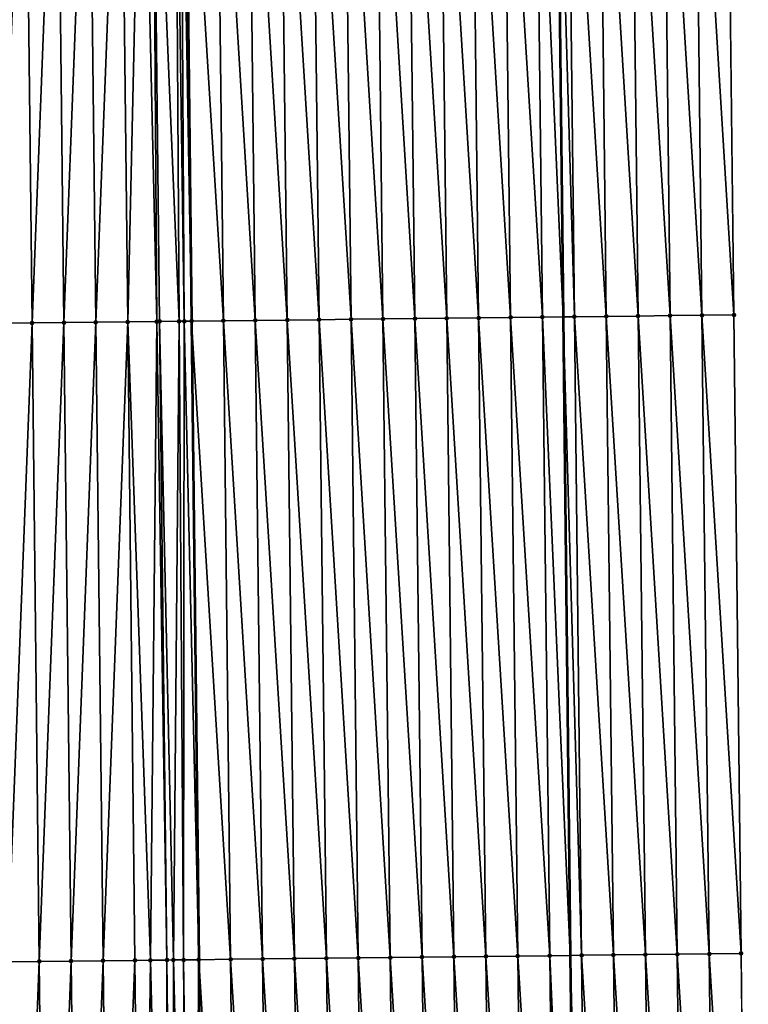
# Model space of a CAD drawing. Header units: feet. Extents: x 2007189 to 2022806, y 818621 to 837694.
# Tile 423 of 656: x 2011373 to 2011396, y 829126 to 829157. Entities that reach past the tile are written whole.
import ezdxf

# ---------------------------------------------------------------- set-up
doc = ezdxf.new("R2010")
doc.units = ezdxf.units.FT
doc.header["$MEASUREMENT"] = 0
for name, color, linetype, lineweight in [('EP_Travel Lane', 172, 'Continuous', 53), ('Road Shots', 141, 'Continuous', 100), ('Road X-Section', 40, 'Continuous', 13), ('STRIPING', 60, 'Continuous', 53)]:
    doc.layers.add(name, color=color, linetype=linetype, lineweight=lineweight)
doc.layers.add('I-77-MM17-21_SB-Surface-Border', color=7, linetype='Continuous')
doc.layers.add('I-77-MM17-21_SB-Surface-TIN', color=7, linetype='Continuous')

msp = doc.modelspace()

# ---------------------------------------------------------------- linework, layer by layer
at = {"layer": 'EP_Travel Lane'}
msp.add_polyline3d([(2011385.86308872, 829507.3101965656, 319.9160782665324), (2011386.033807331, 829487.3112186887, 319.8054262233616), (2011386.204525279, 829467.3123183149, 319.6819733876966), (2011386.375243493, 829447.3133869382, 319.5636536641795), (2011386.596059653, 829427.3327531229, 319.4344477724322), (2011386.823191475, 829407.3343709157, 319.3194434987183), (2011387.050322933, 829387.3360208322, 319.1988913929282), (2011387.277454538, 829367.3376577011, 319.0805946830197), (2011387.504585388, 829347.339361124, 318.9508597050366), (2011387.731716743, 829327.3410201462, 318.8287411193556), (2011387.958849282, 829307.3425748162, 318.7245848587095), (2011388.185980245, 829287.3442682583, 318.5965559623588), (2011388.413111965, 829267.3458950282, 318.4799965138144), (2011388.640244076, 829247.3474874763, 318.3693413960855), (2011388.866874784, 829227.3558490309, 318.2574509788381), (2011389.093531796, 829207.3574781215, 318.1399491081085), (2011389.320189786, 829187.359020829, 318.0367178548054), (2011389.54684707, 829167.360625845, 317.9232186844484), (2011389.773503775, 829147.3622819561, 317.8012910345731), (2011390.000159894, 829127.3639897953, 317.6708094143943), (2011390.22681721, 829107.3655919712, 317.5577578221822), (2011390.453472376, 829087.367383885, 317.4134179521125), (2011390.680128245, 829067.3691138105, 317.2793139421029)], dxfattribs=at)
at = {"layer": 'I-77-MM17-21_SB-Surface-Border', "color": 3, "linetype": 'Continuous', "lineweight": -3}
msp.add_polyline3d([(2011390.258485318, 829507.3529218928, 319.7774267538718), (2011391.449008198, 829487.3640178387, 319.6080889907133), (2011391.63957944, 829467.3652740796, 319.4900022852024), (2011392.830102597, 829447.3763409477, 319.3254601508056), (2011393.043861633, 829427.4040267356, 319.198285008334), (2011393.260665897, 829407.4054809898, 319.0921575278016), (2011392.477531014, 829387.3959016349, 319.0192415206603), (2011392.694334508, 829367.3974268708, 318.9008873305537), (2011392.9111378, 829347.3989708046, 318.7793318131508), (2011393.127941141, 829327.4005102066, 318.6585254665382), (2011393.344744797, 829307.4020204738, 318.5427462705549), (2011393.561547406, 829287.4036274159, 318.410336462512), (2011393.778350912, 829267.4051515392, 318.2921736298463), (2011392.995216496, 829247.3955291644, 318.2266741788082), (2011394.220631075, 829227.4176077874, 318.0792442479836), (2011394.447288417, 829207.4192134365, 317.9656011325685), (2011394.673946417, 829187.420760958, 317.8615759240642), (2011394.900603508, 829167.4223886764, 317.7443360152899), (2011395.127259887, 829147.4240791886, 317.6167378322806), (2011395.353916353, 829127.4257620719, 317.4903688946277), (2011395.580572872, 829107.4274402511, 317.3647759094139), (2011394.807296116, 829087.417564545, 317.2756272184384), (2011395.033951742, 829067.4193215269, 317.1370634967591)], dxfattribs=at)
at = {"layer": 'I-77-MM17-21_SB-Surface-TIN', "color": 128, "linetype": 'Continuous', "lineweight": -3}
for points in [[(2011380.128243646, 829147.2522797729, 317.9142586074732), (2011379.901587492, 829167.2505693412, 318.045154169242), (2011378.901652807, 829167.2391397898, 318.0610730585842)], [(2011381.128178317, 829147.2637105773, 317.8981337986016), (2011380.90152209, 829167.2620066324, 318.0279585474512), (2011379.901587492, 829167.2505693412, 318.045154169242)], [(2011380.128243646, 829147.2522797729, 317.9142586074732), (2011381.128178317, 829147.2637105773, 317.8981337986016), (2011379.901587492, 829167.2505693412, 318.045154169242)], [(2011382.1281134, 829147.275105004, 317.8880097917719), (2011381.901456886, 829167.273426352, 318.0136615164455), (2011380.90152209, 829167.2620066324, 318.0279585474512)], [(2011381.128178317, 829147.2637105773, 317.8981337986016), (2011382.1281134, 829147.275105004, 317.8880097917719), (2011380.90152209, 829167.2620066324, 318.0279585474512)], [(2011383.128048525, 829147.2864957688, 317.8784898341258), (2011382.901392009, 829167.2848172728, 318.0041150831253), (2011381.901456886, 829167.273426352, 318.0136615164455)], [(2011382.1281134, 829147.275105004, 317.8880097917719), (2011383.128048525, 829147.2864957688, 317.8784898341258), (2011381.901456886, 829167.273426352, 318.0136615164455)], [(2011384.127983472, 829147.2979022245, 317.8663815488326), (2011383.901327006, 829167.2962193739, 317.9927243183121), (2011382.901392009, 829167.2848172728, 318.0041150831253)], [(2011383.128048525, 829147.2864957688, 317.8784898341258), (2011384.127983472, 829147.2979022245, 317.8663815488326), (2011382.901392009, 829167.2848172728, 318.0041150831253)], [(2011385.127918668, 829147.3092866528, 317.8579068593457), (2011384.901262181, 829167.3076056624, 317.9839420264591), (2011383.901327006, 829167.2962193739, 317.9927243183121)], [(2011384.127983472, 829147.2979022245, 317.8663815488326), (2011385.127918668, 829147.3092866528, 317.8579068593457), (2011383.901327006, 829167.2962193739, 317.9927243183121)], [(2011386.127853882, 829147.3206695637, 317.8496824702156), (2011385.901197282, 829167.3189984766, 317.9740832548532), (2011384.901262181, 829167.3076056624, 317.9839420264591)], [(2011385.127918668, 829147.3092866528, 317.8579068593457), (2011386.127853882, 829147.3206695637, 317.8496824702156), (2011384.901262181, 829167.3076056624, 317.9839420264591)], [(2011387.127789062, 829147.3320554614, 317.8409654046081), (2011386.901132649, 829167.3303679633, 317.9680725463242), (2011385.901197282, 829167.3189984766, 317.9740832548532)], [(2011386.127853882, 829147.3206695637, 317.8496824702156), (2011387.127789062, 829147.3320554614, 317.8409654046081), (2011385.901197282, 829167.3189984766, 317.9740832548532)], [(2011388.127724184, 829147.3434465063, 317.831399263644), (2011387.901067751, 829167.3417606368, 317.9582369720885), (2011386.901132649, 829167.3303679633, 317.9680725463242)], [(2011387.127789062, 829147.3320554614, 317.8409654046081), (2011388.127724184, 829147.3434465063, 317.831399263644), (2011386.901132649, 829167.3303679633, 317.9680725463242)], [(2011389.127658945, 829147.3548693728, 317.816583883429), (2011388.901002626, 829167.3531735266, 317.9450665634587), (2011387.901067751, 829167.3417606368, 317.9582369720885)], [(2011388.127724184, 829147.3434465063, 317.831399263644), (2011389.127658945, 829147.3548693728, 317.816583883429), (2011387.901067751, 829167.3417606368, 317.9582369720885)], [(2011388.901002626, 829167.3531735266, 317.9450665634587), (2011389.773503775, 829147.3622819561, 317.8012910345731), (2011389.54684707, 829167.360625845, 317.9232186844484)], [(2011389.127658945, 829147.3548693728, 317.816583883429), (2011389.773503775, 829147.3622819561, 317.8012910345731), (2011388.901002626, 829167.3531735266, 317.9450665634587)], [(2011390.127593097, 829147.3663459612, 317.7929066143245), (2011389.900936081, 829167.3647116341, 317.9112404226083), (2011389.54684707, 829167.360625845, 317.9232186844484)], [(2011390.127593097, 829147.3663459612, 317.7929066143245), (2011389.54684707, 829167.360625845, 317.9232186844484), (2011389.773503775, 829147.3622819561, 317.8012910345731)], [(2011391.1275267, 829147.3778709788, 317.761240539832), (2011390.900869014, 829167.3762957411, 317.8698263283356), (2011389.900936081, 829167.3647116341, 317.9112404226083)], [(2011390.127593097, 829147.3663459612, 317.7929066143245), (2011391.1275267, 829147.3778709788, 317.761240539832), (2011389.900936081, 829167.3647116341, 317.9112404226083)], [(2011392.127460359, 829147.3893911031, 317.7303816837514), (2011391.900803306, 829167.387760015, 317.8481796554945), (2011390.900869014, 829167.3762957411, 317.8698263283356)], [(2011391.1275267, 829147.3778709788, 317.761240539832), (2011392.127460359, 829147.3893911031, 317.7303816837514), (2011390.900869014, 829167.3762957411, 317.8698263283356)], [(2011393.127393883, 829147.4009230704, 317.6975692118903), (2011392.900737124, 829167.3992660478, 317.8196445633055), (2011391.900803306, 829167.387760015, 317.8481796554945)], [(2011392.127460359, 829147.3893911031, 317.7303816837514), (2011393.127393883, 829147.4009230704, 317.6975692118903), (2011391.900803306, 829167.387760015, 317.8481796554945)], [(2011394.127326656, 829147.4125213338, 317.653820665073), (2011393.900670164, 829167.4108408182, 317.7797705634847), (2011392.900737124, 829167.3992660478, 317.8196445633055)], [(2011393.127393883, 829147.4009230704, 317.6975692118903), (2011394.127326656, 829147.4125213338, 317.653820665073), (2011392.900737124, 829167.3992660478, 317.8196445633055)], [(2011395.127259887, 829147.4240791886, 317.6167378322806), (2011394.900603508, 829167.4223886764, 317.7443360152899), (2011393.900670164, 829167.4108408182, 317.7797705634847)], [(2011394.127326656, 829147.4125213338, 317.653820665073), (2011395.127259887, 829147.4240791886, 317.6167378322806), (2011393.900670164, 829167.4108408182, 317.7797705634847)], [(2011372.128752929, 829147.162011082, 317.8489783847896), (2011372.902033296, 829167.1715682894, 317.9906700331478), (2011371.902096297, 829167.160342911, 317.9729088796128)], [(2011372.128752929, 829147.162011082, 317.8489783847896), (2011373.128689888, 829147.1732400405, 317.8661497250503), (2011372.902033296, 829167.1715682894, 317.9906700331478)], [(2011373.128689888, 829147.1732400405, 317.8661497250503), (2011373.901970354, 829167.1827885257, 318.0092794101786), (2011372.902033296, 829167.1715682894, 317.9906700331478)], [(2011373.128689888, 829147.1732400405, 317.8661497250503), (2011374.128626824, 829147.184471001, 317.8829908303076), (2011373.901970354, 829167.1827885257, 318.0092794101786)], [(2011374.128626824, 829147.184471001, 317.8829908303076), (2011374.901907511, 829167.193999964, 318.0293400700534), (2011373.901970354, 829167.1827885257, 318.0092794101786)], [(2011374.128626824, 829147.184471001, 317.8829908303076), (2011375.128563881, 829147.1956913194, 317.9015874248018), (2011374.901907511, 829167.193999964, 318.0293400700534)], [(2011375.128563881, 829147.1956913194, 317.9015874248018), (2011375.90184471, 829167.2052077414, 318.0500046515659), (2011374.901907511, 829167.193999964, 318.0293400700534)], [(2011375.128563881, 829147.1956913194, 317.9015874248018), (2011376.128501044, 829147.2069022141, 317.9217385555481), (2011375.90184471, 829167.2052077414, 318.0500046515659)], [(2011376.128501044, 829147.2069022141, 317.9217385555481), (2011376.576321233, 829167.2127766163, 318.0624559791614), (2011375.90184471, 829167.2052077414, 318.0500046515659)], [(2011376.128501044, 829147.2069022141, 317.9217385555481), (2011377.038468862, 829147.2171153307, 317.9382750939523), (2011376.576321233, 829167.2127766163, 318.0624559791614)], [(2011377.038468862, 829147.2171153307, 317.9382750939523), (2011376.901781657, 829167.2164376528, 318.0670180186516), (2011376.576321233, 829167.2127766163, 318.0624559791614)], [(2011377.738519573, 829147.2250112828, 317.9445871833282), (2011377.615588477, 829167.2244973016, 318.0720450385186), (2011376.901781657, 829167.2164376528, 318.0670180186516)], [(2011377.038468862, 829147.2171153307, 317.9382750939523), (2011377.128438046, 829147.2181273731, 317.9395366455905), (2011376.901781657, 829167.2164376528, 318.0670180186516)], [(2011377.128438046, 829147.2181273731, 317.9395366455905), (2011377.738519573, 829147.2250112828, 317.9445871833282), (2011376.901781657, 829167.2164376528, 318.0670180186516)], [(2011377.901747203, 829147.2268596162, 317.9448598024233), (2011377.780054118, 829167.2263602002, 318.0722294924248), (2011377.615588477, 829167.2244973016, 318.0720450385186)], [(2011377.738519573, 829147.2250112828, 317.9445871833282), (2011377.901747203, 829147.2268596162, 317.9448598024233), (2011377.615588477, 829167.2244973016, 318.0720450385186)], [(2011377.780054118, 829167.2263602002, 318.0722294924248), (2011378.128366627, 829147.2294313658, 317.9443163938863), (2011377.901710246, 829167.2277410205, 318.0719001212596)], [(2011377.901747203, 829147.2268596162, 317.9448598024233), (2011378.128366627, 829147.2294313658, 317.9443163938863), (2011377.780054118, 829167.2263602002, 318.0722294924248)], [(2011379.128309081, 829147.2408395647, 317.9319346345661), (2011378.901652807, 829167.2391397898, 318.0610730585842), (2011377.901710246, 829167.2277410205, 318.0719001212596)], [(2011379.128309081, 829147.2408395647, 317.9319346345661), (2011377.901710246, 829167.2277410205, 318.0719001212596), (2011378.128366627, 829147.2294313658, 317.9443163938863)], [(2011379.128309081, 829147.2408395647, 317.9319346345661), (2011380.128243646, 829147.2522797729, 317.9142586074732), (2011378.901652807, 829167.2391397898, 318.0610730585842)], [(2011375.355220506, 829127.1973601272, 317.7775557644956), (2011376.128501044, 829147.2069022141, 317.9217385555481), (2011375.128563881, 829147.1956913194, 317.9015874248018)], [(2011375.355220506, 829127.1973601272, 317.7775557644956), (2011376.355157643, 829127.2085733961, 317.7973144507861), (2011376.128501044, 829147.2069022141, 317.9217385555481)], [(2011376.838551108, 829127.2139993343, 317.8060125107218), (2011377.038468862, 829147.2171153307, 317.9382750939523), (2011376.128501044, 829147.2069022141, 317.9217385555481)], [(2011376.355157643, 829127.2085733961, 317.7973144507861), (2011376.838551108, 829127.2139993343, 317.8060125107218), (2011376.128501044, 829147.2069022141, 317.9217385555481)], [(2011376.838551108, 829127.2139993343, 317.8060125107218), (2011377.355094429, 829127.2198175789, 317.8119736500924), (2011377.038468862, 829147.2171153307, 317.9382750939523)], [(2011377.355094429, 829127.2198175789, 317.8119736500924), (2011377.128438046, 829147.2181273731, 317.9395366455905), (2011377.038468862, 829147.2171153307, 317.9382750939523)], [(2011377.558600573, 829127.2221185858, 317.8128785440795), (2011377.738519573, 829147.2250112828, 317.9445871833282), (2011377.128438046, 829147.2181273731, 317.9395366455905)], [(2011377.355094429, 829127.2198175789, 317.8119736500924), (2011377.558600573, 829127.2221185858, 317.8128785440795), (2011377.128438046, 829147.2181273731, 317.9395366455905)], [(2011377.558600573, 829127.2221185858, 317.8128785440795), (2011377.87715158, 829127.2257256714, 317.8134229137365), (2011377.738519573, 829147.2250112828, 317.9445871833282)], [(2011377.87715158, 829127.2257256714, 317.8134229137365), (2011377.901747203, 829147.2268596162, 317.9448598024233), (2011377.738519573, 829147.2250112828, 317.9445871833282)], [(2011377.87715158, 829127.2257256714, 317.8134229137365), (2011378.355022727, 829127.231146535, 317.8126347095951), (2011377.901747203, 829147.2268596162, 317.9448598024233)], [(2011377.901747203, 829147.2268596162, 317.9448598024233), (2011378.355022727, 829127.231146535, 317.8126347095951), (2011378.128366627, 829147.2294313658, 317.9443163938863)], [(2011379.354965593, 829127.2425183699, 317.8062507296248), (2011379.128309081, 829147.2408395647, 317.9319346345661), (2011378.128366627, 829147.2294313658, 317.9443163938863)], [(2011379.354965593, 829127.2425183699, 317.8062507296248), (2011378.128366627, 829147.2294313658, 317.9443163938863), (2011378.355022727, 829127.231146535, 317.8126347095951)], [(2011380.354900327, 829127.2539436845, 317.791030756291), (2011380.128243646, 829147.2522797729, 317.9142586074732), (2011379.128309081, 829147.2408395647, 317.9319346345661)], [(2011379.354965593, 829127.2425183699, 317.8062507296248), (2011380.354900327, 829127.2539436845, 317.791030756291), (2011379.128309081, 829147.2408395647, 317.9319346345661)], [(2011381.354835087, 829127.2653666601, 317.7761966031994), (2011381.128178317, 829147.2637105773, 317.8981337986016), (2011380.128243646, 829147.2522797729, 317.9142586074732)], [(2011380.354900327, 829127.2539436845, 317.791030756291), (2011381.354835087, 829127.2653666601, 317.7761966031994), (2011380.128243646, 829147.2522797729, 317.9142586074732)], [(2011382.354770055, 829127.2767711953, 317.7644043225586), (2011382.1281134, 829147.275105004, 317.8880097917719), (2011381.128178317, 829147.2637105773, 317.8981337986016)], [(2011381.354835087, 829127.2653666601, 317.7761966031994), (2011382.354770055, 829127.2767711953, 317.7644043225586), (2011381.128178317, 829147.2637105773, 317.8981337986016)], [(2011383.354705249, 829127.2881559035, 317.7558827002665), (2011383.128048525, 829147.2864957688, 317.8784898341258), (2011382.1281134, 829147.275105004, 317.8880097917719)], [(2011382.354770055, 829127.2767711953, 317.7644043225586), (2011383.354705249, 829127.2881559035, 317.7558827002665), (2011382.1281134, 829147.275105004, 317.8880097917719)], [(2011384.354640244, 829127.2995580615, 317.7444825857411), (2011384.127983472, 829147.2979022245, 317.8663815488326), (2011383.128048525, 829147.2864957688, 317.8784898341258)], [(2011383.354705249, 829127.2881559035, 317.7558827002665), (2011384.354640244, 829127.2995580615, 317.7444825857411), (2011383.128048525, 829147.2864957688, 317.8784898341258)], [(2011385.35457549, 829127.3109381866, 317.7367169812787), (2011385.127918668, 829147.3092866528, 317.8579068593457), (2011384.127983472, 829147.2979022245, 317.8663815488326)], [(2011384.354640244, 829127.2995580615, 317.7444825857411), (2011385.35457549, 829127.3109381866, 317.7367169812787), (2011384.127983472, 829147.2979022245, 317.8663815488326)], [(2011386.354510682, 829127.3223230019, 317.7281776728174), (2011386.127853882, 829147.3206695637, 317.8496824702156), (2011385.127918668, 829147.3092866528, 317.8579068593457)], [(2011385.35457549, 829127.3109381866, 317.7367169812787), (2011386.354510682, 829127.3223230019, 317.7281776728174), (2011385.127918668, 829147.3092866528, 317.8579068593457)], [(2011387.354445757, 829127.3337181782, 317.7179292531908), (2011387.127789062, 829147.3320554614, 317.8409654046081), (2011386.127853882, 829147.3206695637, 317.8496824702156)], [(2011386.354510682, 829127.3223230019, 317.7281776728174), (2011387.354445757, 829127.3337181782, 317.7179292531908), (2011386.127853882, 829147.3206695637, 317.8496824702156)], [(2011388.354380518, 829127.3451410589, 317.7031107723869), (2011388.127724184, 829147.3434465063, 317.831399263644), (2011387.127789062, 829147.3320554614, 317.8409654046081)], [(2011387.354445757, 829127.3337181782, 317.7179292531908), (2011388.354380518, 829127.3451410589, 317.7031107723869), (2011387.127789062, 829147.3320554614, 317.8409654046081)], [(2011389.354314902, 829127.3565971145, 317.6828197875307), (2011389.127658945, 829147.3548693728, 317.816583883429), (2011388.127724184, 829147.3434465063, 317.831399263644)], [(2011388.354380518, 829127.3451410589, 317.7031107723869), (2011389.354314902, 829127.3565971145, 317.6828197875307), (2011388.127724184, 829147.3434465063, 317.831399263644)], [(2011389.127658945, 829147.3548693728, 317.816583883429), (2011390.000159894, 829127.3639897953, 317.6708094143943), (2011389.773503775, 829147.3622819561, 317.8012910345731)], [(2011389.354314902, 829127.3565971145, 317.6828197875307), (2011390.000159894, 829127.3639897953, 317.6708094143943), (2011389.127658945, 829147.3548693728, 317.816583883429)], [(2011390.354249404, 829127.3680428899, 317.6642246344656), (2011390.127593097, 829147.3663459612, 317.7929066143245), (2011389.773503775, 829147.3622819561, 317.8012910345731)], [(2011390.354249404, 829127.3680428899, 317.6642246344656), (2011389.773503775, 829147.3622819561, 317.8012910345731), (2011390.000159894, 829127.3639897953, 317.6708094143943)], [(2011391.354183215, 829127.3795495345, 317.6355885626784), (2011391.1275267, 829147.3778709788, 317.761240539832), (2011390.127593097, 829147.3663459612, 317.7929066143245)], [(2011390.354249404, 829127.3680428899, 317.6642246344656), (2011391.354183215, 829127.3795495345, 317.6355885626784), (2011390.127593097, 829147.3663459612, 317.7929066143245)], [(2011392.354116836, 829127.3910729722, 317.6041823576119), (2011392.127460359, 829147.3893911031, 317.7303816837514), (2011391.1275267, 829147.3778709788, 317.761240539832)], [(2011391.354183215, 829127.3795495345, 317.6355885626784), (2011392.354116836, 829127.3910729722, 317.6041823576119), (2011391.1275267, 829147.3778709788, 317.761240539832)], [(2011393.354050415, 829127.402600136, 317.5721614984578), (2011393.127393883, 829147.4009230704, 317.6975692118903), (2011392.127460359, 829147.3893911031, 317.7303816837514)], [(2011392.354116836, 829127.3910729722, 317.6041823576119), (2011393.354050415, 829127.402600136, 317.5721614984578), (2011392.127460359, 829147.3893911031, 317.7303816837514)], [(2011394.35398332, 829127.4141867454, 317.5303346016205), (2011394.127326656, 829147.4125213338, 317.653820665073), (2011393.127393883, 829147.4009230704, 317.6975692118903)], [(2011393.354050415, 829127.402600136, 317.5721614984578), (2011394.35398332, 829127.4141867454, 317.5303346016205), (2011393.127393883, 829147.4009230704, 317.6975692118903)], [(2011395.353916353, 829127.4257620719, 317.4903688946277), (2011395.127259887, 829147.4240791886, 317.6167378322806), (2011394.127326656, 829147.4125213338, 317.653820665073)], [(2011394.35398332, 829127.4141867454, 317.5303346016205), (2011395.353916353, 829127.4257620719, 317.4903688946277), (2011394.127326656, 829147.4125213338, 317.653820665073)], [(2011372.355409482, 829127.1636863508, 317.7238832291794), (2011373.128689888, 829147.1732400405, 317.8661497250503), (2011372.128752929, 829147.162011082, 317.8489783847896)], [(2011372.355409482, 829127.1636863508, 317.7238832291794), (2011373.355346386, 829127.1749201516, 317.7402550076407), (2011373.128689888, 829147.1732400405, 317.8661497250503)], [(2011373.355346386, 829127.1749201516, 317.7402550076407), (2011374.128626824, 829147.184471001, 317.8829908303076), (2011373.128689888, 829147.1732400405, 317.8661497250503)], [(2011373.355346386, 829127.1749201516, 317.7402550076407), (2011374.355283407, 829127.1861435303, 317.7583460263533), (2011374.128626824, 829147.184471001, 317.8829908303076)], [(2011374.355283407, 829127.1861435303, 317.7583460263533), (2011375.128563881, 829147.1956913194, 317.9015874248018), (2011374.128626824, 829147.184471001, 317.8829908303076)], [(2011374.355283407, 829127.1861435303, 317.7583460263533), (2011375.355220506, 829127.1973601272, 317.7775557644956), (2011375.128563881, 829147.1956913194, 317.9015874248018)], [(2011372.582066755, 829107.1652980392, 317.6092761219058), (2011373.355346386, 829127.1749201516, 317.7402550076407), (2011372.355409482, 829127.1636863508, 317.7238832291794)], [(2011372.582066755, 829107.1652980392, 317.6092761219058), (2011373.582003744, 829107.1765242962, 317.6268915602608), (2011373.355346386, 829127.1749201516, 317.7402550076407)], [(2011373.582003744, 829107.1765242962, 317.6268915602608), (2011374.355283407, 829127.1861435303, 317.7583460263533), (2011373.355346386, 829127.1749201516, 317.7402550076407)], [(2011373.582003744, 829107.1765242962, 317.6268915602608), (2011374.581940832, 829107.1877418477, 317.6459430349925), (2011374.355283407, 829127.1861435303, 317.7583460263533)], [(2011374.581940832, 829107.1877418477, 317.6459430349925), (2011375.355220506, 829127.1973601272, 317.7775557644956), (2011374.355283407, 829127.1861435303, 317.7583460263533)], [(2011374.581940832, 829107.1877418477, 317.6459430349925), (2011375.581877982, 829107.1989539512, 317.6658932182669), (2011375.355220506, 829127.1973601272, 317.7775557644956)], [(2011375.581877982, 829107.1989539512, 317.6658932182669), (2011376.355157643, 829127.2085733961, 317.7973144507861), (2011375.355220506, 829127.1973601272, 317.7775557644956)], [(2011375.581877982, 829107.1989539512, 317.6658932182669), (2011376.581815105, 829107.2101683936, 317.685457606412), (2011376.355157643, 829127.2085733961, 317.7973144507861)], [(2011376.581815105, 829107.2101683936, 317.685457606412), (2011376.838551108, 829127.2139993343, 317.8060125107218), (2011376.355157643, 829127.2085733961, 317.7973144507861)], [(2011376.581815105, 829107.2101683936, 317.685457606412), (2011377.319337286, 829107.2184579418, 317.6968976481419), (2011376.838551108, 829127.2139993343, 317.8060125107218)], [(2011377.319337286, 829107.2184579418, 317.6968976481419), (2011377.355094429, 829127.2198175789, 317.8119736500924), (2011376.838551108, 829127.2139993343, 317.8060125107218)], [(2011377.319337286, 829107.2184579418, 317.6968976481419), (2011377.581751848, 829107.2214163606, 317.6994917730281), (2011377.355094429, 829127.2198175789, 317.8119736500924)], [(2011377.581751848, 829107.2214163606, 317.6994917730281), (2011377.558600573, 829127.2221185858, 317.8128785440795), (2011377.355094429, 829127.2198175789, 317.8119736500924)], [(2011378.043767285, 829107.2266389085, 317.701772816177), (2011377.87715158, 829127.2257256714, 317.8134229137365), (2011377.558600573, 829127.2221185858, 317.8128785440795)], [(2011377.581751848, 829107.2214163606, 317.6994917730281), (2011378.043767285, 829107.2266389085, 317.701772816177), (2011377.558600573, 829127.2221185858, 317.8128785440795)], [(2011378.15842659, 829107.227938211, 317.7018090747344), (2011378.355022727, 829127.231146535, 317.8126347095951), (2011377.87715158, 829127.2257256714, 317.8134229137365)], [(2011378.043767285, 829107.2266389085, 317.701772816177), (2011378.15842659, 829107.227938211, 317.7018090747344), (2011377.87715158, 829127.2257256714, 317.8134229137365)], [(2011378.15842659, 829107.227938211, 317.7018090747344), (2011378.581680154, 829107.2327446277, 317.7002657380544), (2011378.355022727, 829127.231146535, 317.8126347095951)], [(2011379.581622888, 829107.2441281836, 317.6919474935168), (2011379.354965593, 829127.2425183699, 317.8062507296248), (2011378.355022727, 829127.231146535, 317.8126347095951)], [(2011379.581622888, 829107.2441281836, 317.6919474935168), (2011378.355022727, 829127.231146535, 317.8126347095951), (2011378.581680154, 829107.2327446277, 317.7002657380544)], [(2011380.581557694, 829107.2555470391, 317.6777922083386), (2011380.354900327, 829127.2539436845, 317.791030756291), (2011379.354965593, 829127.2425183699, 317.8062507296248)], [(2011379.581622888, 829107.2441281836, 317.6919474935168), (2011380.581557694, 829107.2555470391, 317.6777922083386), (2011379.354965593, 829127.2425183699, 317.8062507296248)], [(2011381.58149237, 829107.2669774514, 317.6617305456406), (2011381.354835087, 829127.2653666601, 317.7761966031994), (2011380.354900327, 829127.2539436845, 317.791030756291)], [(2011380.581557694, 829107.2555470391, 317.6777922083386), (2011381.58149237, 829107.2669774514, 317.6617305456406), (2011380.354900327, 829127.2539436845, 317.791030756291)], [(2011382.581427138, 829107.2783996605, 317.6470220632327), (2011382.354770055, 829127.2767711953, 317.7644043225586), (2011381.354835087, 829127.2653666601, 317.7761966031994)], [(2011381.58149237, 829107.2669774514, 317.6617305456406), (2011382.581427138, 829107.2783996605, 317.6470220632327), (2011381.354835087, 829127.2653666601, 317.7761966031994)], [(2011383.581362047, 829107.289809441, 317.6343637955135), (2011383.354705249, 829127.2881559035, 317.7558827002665), (2011382.354770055, 829127.2767711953, 317.7644043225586)], [(2011382.581427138, 829107.2783996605, 317.6470220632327), (2011383.581362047, 829107.289809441, 317.6343637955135), (2011382.354770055, 829127.2767711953, 317.7644043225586)], [(2011384.581297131, 829107.3012037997, 317.6242494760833), (2011384.354640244, 829127.2995580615, 317.7444825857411), (2011383.354705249, 829127.2881559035, 317.7558827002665)], [(2011383.581362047, 829107.289809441, 317.6343637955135), (2011384.581297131, 829107.3012037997, 317.6242494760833), (2011383.354705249, 829127.2881559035, 317.7558827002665)], [(2011385.581232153, 829107.3126036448, 317.6132301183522), (2011385.35457549, 829127.3109381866, 317.7367169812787), (2011384.354640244, 829127.2995580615, 317.7444825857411)], [(2011384.581297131, 829107.3012037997, 317.6242494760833), (2011385.581232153, 829107.3126036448, 317.6132301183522), (2011384.354640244, 829127.2995580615, 317.7444825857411)], [(2011386.581167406, 829107.3239830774, 317.6055779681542), (2011386.354510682, 829127.3223230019, 317.7281776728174), (2011385.35457549, 829127.3109381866, 317.7367169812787)], [(2011385.581232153, 829107.3126036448, 317.6132301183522), (2011386.581167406, 829107.3239830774, 317.6055779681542), (2011385.35457549, 829127.3109381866, 317.7367169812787)], [(2011387.581102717, 829107.3353574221, 317.5987651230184), (2011387.354445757, 829127.3337181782, 317.7179292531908), (2011386.354510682, 829127.3223230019, 317.7281776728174)], [(2011386.581167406, 829107.3239830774, 317.6055779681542), (2011387.581102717, 829107.3353574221, 317.5987651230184), (2011386.354510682, 829127.3223230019, 317.7281776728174)], [(2011388.581037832, 829107.3467490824, 317.589095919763), (2011388.354380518, 829127.3451410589, 317.7031107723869), (2011387.354445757, 829127.3337181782, 317.7179292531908)], [(2011387.581102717, 829107.3353574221, 317.5987651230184), (2011388.581037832, 829107.3467490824, 317.589095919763), (2011387.354445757, 829127.3337181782, 317.7179292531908)], [(2011389.580972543, 829107.3581763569, 317.5735518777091), (2011389.354314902, 829127.3565971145, 317.6828197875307), (2011388.354380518, 829127.3451410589, 317.7031107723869)], [(2011388.581037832, 829107.3467490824, 317.589095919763), (2011389.580972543, 829107.3581763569, 317.5735518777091), (2011388.354380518, 829127.3451410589, 317.7031107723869)], [(2011389.354314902, 829127.3565971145, 317.6828197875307), (2011390.22681721, 829107.3655919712, 317.5577578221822), (2011390.000159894, 829127.3639897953, 317.6708094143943)], [(2011389.580972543, 829107.3581763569, 317.5735518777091), (2011390.22681721, 829107.3655919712, 317.5577578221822), (2011389.354314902, 829127.3565971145, 317.6828197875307)], [(2011390.580906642, 829107.3696576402, 317.5490986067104), (2011390.354249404, 829127.3680428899, 317.6642246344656), (2011390.000159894, 829127.3639897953, 317.6708094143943)], [(2011390.580906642, 829107.3696576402, 317.5490986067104), (2011390.000159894, 829127.3639897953, 317.6708094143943), (2011390.22681721, 829107.3655919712, 317.5577578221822)], [(2011391.5808397, 829107.3812306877, 317.5095080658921), (2011391.354183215, 829127.3795495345, 317.6355885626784), (2011390.354249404, 829127.3680428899, 317.6642246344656)], [(2011390.580906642, 829107.3696576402, 317.5490986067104), (2011391.5808397, 829107.3812306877, 317.5095080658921), (2011390.354249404, 829127.3680428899, 317.6642246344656)], [(2011392.580773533, 829107.3927355, 317.4811735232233), (2011392.354116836, 829127.3910729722, 317.6041823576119), (2011391.354183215, 829127.3795495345, 317.6355885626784)], [(2011391.5808397, 829107.3812306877, 317.5095080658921), (2011392.580773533, 829107.3927355, 317.4811735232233), (2011391.354183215, 829127.3795495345, 317.6355885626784)], [(2011393.580706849, 829107.4042858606, 317.4453253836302), (2011393.354050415, 829127.402600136, 317.5721614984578), (2011392.354116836, 829127.3910729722, 317.6041823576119)], [(2011392.580773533, 829107.3927355, 317.4811735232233), (2011393.580706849, 829107.4042858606, 317.4453253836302), (2011392.354116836, 829127.3910729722, 317.6041823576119)], [(2011394.580639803, 829107.4158681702, 317.4042070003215), (2011394.35398332, 829127.4141867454, 317.5303346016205), (2011393.354050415, 829127.402600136, 317.5721614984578)], [(2011393.580706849, 829107.4042858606, 317.4453253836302), (2011394.580639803, 829107.4158681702, 317.4042070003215), (2011393.354050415, 829127.402600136, 317.5721614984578)], [(2011395.580572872, 829107.4274402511, 317.3647759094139), (2011395.353916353, 829127.4257620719, 317.4903688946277), (2011394.35398332, 829127.4141867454, 317.5303346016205)], [(2011394.580639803, 829107.4158681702, 317.4042070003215), (2011395.580572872, 829107.4274402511, 317.3647759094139), (2011394.35398332, 829127.4141867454, 317.5303346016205)]]:
    msp.add_3dface(points, dxfattribs=at)
at = {"layer": 'Road Shots', "lineweight": 100}
for p in [(2011376.128501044, 829147.2069022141, 317.9217385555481), (2011377.038468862, 829147.2171153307, 317.9382750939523), (2011377.128438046, 829147.2181273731, 317.9395366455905), (2011377.738519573, 829147.2250112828, 317.9445871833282), (2011377.901747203, 829147.2268596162, 317.9448598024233), (2011378.128374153, 829147.2294314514, 317.9443163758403), (2011379.128309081, 829147.2408395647, 317.9319346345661), (2011380.128243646, 829147.2522797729, 317.9142586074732), (2011381.128178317, 829147.2637105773, 317.8981337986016), (2011382.1281134, 829147.275105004, 317.8880097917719), (2011383.128048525, 829147.2864957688, 317.8784898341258), (2011384.127983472, 829147.2979022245, 317.8663815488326), (2011385.127918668, 829147.3092866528, 317.8579068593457), (2011386.127853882, 829147.3206695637, 317.8496824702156), (2011387.127789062, 829147.3320554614, 317.8409654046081), (2011388.127724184, 829147.3434465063, 317.831399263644), (2011389.127658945, 829147.3548693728, 317.816583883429), (2011390.127593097, 829147.3663459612, 317.7929066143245), (2011391.1275267, 829147.3778709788, 317.761240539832), (2011392.127460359, 829147.3893911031, 317.7303816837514), (2011393.127393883, 829147.4009230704, 317.6975692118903), (2011394.127326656, 829147.4125213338, 317.653820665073), (2011395.127259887, 829147.4240791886, 317.6167378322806), (2011373.128689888, 829147.1732400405, 317.8661497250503), (2011374.128626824, 829147.184471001, 317.8829908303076), (2011375.128563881, 829147.1956913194, 317.9015874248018), (2011373.355346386, 829127.1749201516, 317.7402550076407), (2011374.355283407, 829127.1861435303, 317.7583460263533), (2011375.355220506, 829127.1973601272, 317.7775557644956), (2011376.355157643, 829127.2085733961, 317.7973144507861), (2011376.838551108, 829127.2139993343, 317.8060125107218), (2011377.355094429, 829127.2198175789, 317.8119736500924), (2011377.558600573, 829127.2221185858, 317.8128785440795), (2011377.87715158, 829127.2257256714, 317.8134229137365), (2011378.355030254, 829127.2311466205, 317.8126346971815), (2011379.354965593, 829127.2425183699, 317.8062507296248), (2011380.354900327, 829127.2539436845, 317.791030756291), (2011381.354835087, 829127.2653666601, 317.7761966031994), (2011382.354770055, 829127.2767711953, 317.7644043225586), (2011383.354705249, 829127.2881559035, 317.7558827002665), (2011384.354640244, 829127.2995580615, 317.7444825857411), (2011385.35457549, 829127.3109381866, 317.7367169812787), (2011386.354510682, 829127.3223230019, 317.7281776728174), (2011387.354445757, 829127.3337181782, 317.7179292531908), (2011388.354380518, 829127.3451410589, 317.7031107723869), (2011389.354314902, 829127.3565971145, 317.6828197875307), (2011390.354249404, 829127.3680428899, 317.6642246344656), (2011391.354183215, 829127.3795495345, 317.6355885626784), (2011392.354116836, 829127.3910729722, 317.6041823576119), (2011393.354050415, 829127.402600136, 317.5721614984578), (2011394.35398332, 829127.4141867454, 317.5303346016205), (2011395.353916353, 829127.4257620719, 317.4903688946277)]:
    msp.add_point(p, dxfattribs=at)
at = {"layer": 'Road X-Section', "extrusion": (-0.01133284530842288, 0.9999174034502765, 0.00606241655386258), "elevation": 806286.035056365, "flags": 128}
msp.add_lwpolyline([(-2020662.725400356, -4570.509058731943), (-2020661.725400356, -4570.471975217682), (-2020660.725400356, -4570.428225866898), (-2020659.725400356, -4570.395412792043), (-2020658.725400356, -4570.364553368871), (-2020657.725400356, -4570.332886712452), (-2020656.725400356, -4570.309209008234), (-2020655.725400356, -4570.294393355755), (-2020654.725400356, -4570.284827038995), (-2020653.725400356, -4570.276109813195), (-2020652.725400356, -4570.267885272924), (-2020651.725400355, -4570.2594104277), (-2020650.725400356, -4570.247301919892), (-2020649.725400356, -4570.237781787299), (-2020648.725400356, -4570.227657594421), (-2020647.725400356, -4570.211532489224), (-2020646.725400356, -4570.1938561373), (-2020645.725400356, -4570.181474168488), (-2020645.498758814, -4570.180930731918), (-2020645.335520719, -4570.181203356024), (-2020644.725400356, -4570.186253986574), (-2020644.635425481, -4570.187515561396), (-2020643.725400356, -4570.204052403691), (-2020642.725400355, -4570.224203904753), (-2020641.725400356, -4570.242800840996), (-2020640.725400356, -4570.259642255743), (-2020639.725400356, -4570.276813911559), (-2020638.725400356, -4570.295437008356), (-2020637.725400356, -4570.313526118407), (-2020636.725400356, -4570.330254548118), (-2020635.725400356, -4570.346201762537), (-2020634.725400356, -4570.366324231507), (-2020633.725400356, -4570.392417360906), (-2020632.725400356, -4570.420217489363), (-2020631.725400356, -4570.444896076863), (-2020630.725400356, -4570.465488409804), (-2020629.725400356, -4570.485518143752), (-2020628.725400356, -4570.505418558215), (-2020627.725400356, -4570.523679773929), (-2020626.725400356, -4570.53992078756), (-2020625.725400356, -4570.556836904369), (-2020624.725400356, -4570.575065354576), (-2020623.725400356, -4570.59297330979), (-2020622.725400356, -4570.61123839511), (-2020621.725400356, -4570.633578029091), (-2020620.725400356, -4570.661264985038), (-2020619.880568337, -4570.687251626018)], dxfattribs=at)
at = {"layer": 'Road X-Section', "extrusion": (-0.01133284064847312, 0.9999174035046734, 0.006062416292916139), "elevation": 806266.0444742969, "flags": 128}
msp.add_lwpolyline([(-2020662.721642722, -4570.514026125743), (-2020661.721642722, -4570.474059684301), (-2020660.721642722, -4570.432232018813), (-2020659.721642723, -4570.400210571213), (-2020658.721642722, -4570.368803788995), (-2020657.721642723, -4570.340167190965), (-2020656.721642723, -4570.321571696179), (-2020655.721642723, -4570.301280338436), (-2020654.721642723, -4570.286461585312), (-2020653.721642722, -4570.276212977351), (-2020652.721642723, -4570.267673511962), (-2020651.721642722, -4570.259907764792), (-2020650.721642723, -4570.248507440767), (-2020649.721642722, -4570.239985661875), (-2020648.721642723, -4570.228193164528), (-2020647.721642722, -4570.213358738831), (-2020646.721642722, -4570.198138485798), (-2020645.721642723, -4570.191754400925), (-2020645.243733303, -4570.190966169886), (-2020644.925161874, -4570.191510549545), (-2020644.721642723, -4570.192415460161), (-2020644.205066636, -4570.198376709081), (-2020643.721642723, -4570.207074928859), (-2020642.721642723, -4570.226833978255), (-2020641.721642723, -4570.246044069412), (-2020640.721642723, -4570.264135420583), (-2020639.721642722, -4570.280507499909), (-2020638.721642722, -4570.298496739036), (-2020637.721642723, -4570.316908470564), (-2020636.721642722, -4570.333524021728), (-2020635.721642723, -4570.349137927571), (-2020634.721642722, -4570.366876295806), (-2020633.721642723, -4570.387393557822), (-2020632.721642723, -4570.411716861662), (-2020631.721642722, -4570.437633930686), (-2020630.721642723, -4570.459241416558), (-2020629.721642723, -4570.4745907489), (-2020628.721642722, -4570.4895655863), (-2020627.721642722, -4570.504241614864), (-2020626.721642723, -4570.51904157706), (-2020625.721642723, -4570.536199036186), (-2020624.721642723, -4570.553773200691), (-2020623.721642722, -4570.570908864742), (-2020622.721642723, -4570.590081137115), (-2020621.721642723, -4570.614856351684), (-2020620.721642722, -4570.643676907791), (-2020619.721642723, -4570.675871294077), (-2020619.51087616, -4570.682977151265)], dxfattribs=at)
at = {"layer": 'STRIPING'}
msp.add_polyline3d([(2011374.259221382, 829507.1986526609, 320.0758248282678), (2011374.449791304, 829487.2000473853, 319.934918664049), (2011374.640361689, 829467.2013934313, 319.802036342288), (2011374.830933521, 829447.2025878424, 319.6941613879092), (2011375.044934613, 829427.2067917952, 319.560971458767), (2011375.26173942, 829407.2081957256, 319.4634866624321), (2011375.478543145, 829387.209699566, 319.3488114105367), (2011375.69534753, 829367.2111424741, 319.2446197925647), (2011375.912150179, 829347.2127455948, 319.1128689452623), (2011376.128952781, 829327.2143529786, 318.9803814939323), (2011376.345756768, 829307.215832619, 318.8698709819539), (2011376.562560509, 829287.217334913, 318.7554633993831), (2011376.779363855, 829267.2188737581, 318.6347680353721), (2011376.996167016, 829247.2204295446, 318.5111583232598), (2011377.221737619, 829227.2229772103, 318.4039779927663), (2011377.448395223, 829207.2245597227, 318.2941776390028), (2011377.675052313, 829187.226187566, 318.1769025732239), (2011377.901710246, 829167.2277410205, 318.0719001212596), (2011378.128366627, 829147.2294313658, 317.9443163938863), (2011378.355022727, 829127.231146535, 317.8126347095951), (2011378.581680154, 829107.2327446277, 317.7002657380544), (2011378.808335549, 829087.2345220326, 317.5583193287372), (2011379.034991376, 829067.2362612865, 317.422667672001)], dxfattribs=at)

doc.saveas('drawing.dxf')
